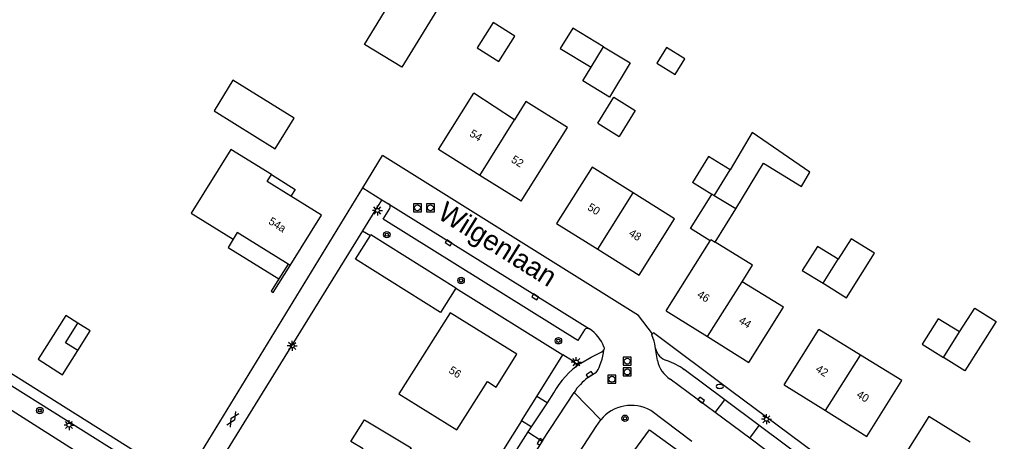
# Model space of a CAD drawing. Extents: x 136000 to 141014, y 402000 to 403500.
# Drawn here: x 138520.3 to 138642.8, y 402090.9 to 402143.7 of the extents above; entities that cross this region are included whole.
import ezdxf

# ---------------------------------------------------------------- set-up
doc = ezdxf.new("R2010")
doc.units = 0
for name, color, linetype in [('gg-afsc-erfafscheiding', 7, 'Continuous'), ('gg-afsc-muur', 7, 'Continuous'), ('gg-anno-huisnummerreeks BGT', 7, 'Continuous'), ('gg-anno-openbare ruimte label', 7, 'Continuous'), ('gg-bbg-bijgebouw', 7, 'Continuous'), ('gg-bbg-gedigitaliseerde bebouwing', 7, 'Continuous'), ('gg-bbg-gedigitaliseerde bijgebouw', 7, 'Continuous'), ('gg-bbg-hoofdgebouw', 7, 'Continuous'), ('gg-bbg-luifel en loopbrug', 7, 'Continuous'), ('gg-bbg-tussenscheiding', 7, 'Continuous'), ('gg-knt-verharding', 7, 'Continuous'), ('gg-knt-verharding nz', 7, 'Continuous'), ('gt-grn-groengrens', 7, 'Continuous'), ('gt-grn-vlakafsluiter', 7, 'Continuous'), ('gt-grn-weggrens', 7, 'Continuous'), ('gt-symb-boom', 7, 'Continuous'), ('gt-symb-brandkraan', 7, 'Continuous'), ('gt-symb-gesloten verharding', 7, 'Continuous'), ('gt-symb-kolk', 7, 'Continuous'), ('gt-symb-lichtmast', 7, 'Continuous'), ('gt-symb-rioolschacht', 7, 'Continuous')]:
    doc.layers.add(name, color=color, linetype=linetype)

# ---------------------------------------------------------------- blocks, each defined once
blk = doc.blocks.new('gt0-LMAST')
at = {"layer": 'gt-symb-lichtmast'}
for p, q in [((-0.18, 0.17), (-0.45, 0.44)), ((0, 0.25), (0, 0.62)), ((0.17, 0.17), (0.44, 0.44)), ((-0.25, 0), (-0.63, 0)), ((-0.18, -0.18), (-0.45, -0.45)), ((0, -0.25), (0, -0.63)), ((0.44, -0.45), (0.17, -0.18)), ((0.25, 0), (0.62, 0))]:
    blk.add_line(p, q, dxfattribs=at)
blk.add_circle((0, 0), 0.25, dxfattribs=at)
blk = doc.blocks.new('gt0-GESVH1')
at = {"layer": 'gt-symb-gesloten verharding'}
for p, q in [((-0.99, -0.26), (0.01, 0.24)), ((0.01, -0.26), (-0.99, 0.24)), ((0.01, 0.24), (1.01, -0.26)), ((1.01, 0.24), (0.01, -0.26))]:
    blk.add_line(p, q, dxfattribs=at)
blk = doc.blocks.new('gt0-BOOM')
at = {"layer": 'gt-symb-boom'}
for radius in [0.4, 0.2]:
    blk.add_circle((0, 0), radius, dxfattribs=at)
blk = doc.blocks.new('gt0-KOLK')
at = {"layer": 'gt-symb-kolk'}
blk.add_lwpolyline([(0, 0), (0.38, 0), (0.38, 0.4), (-0.37, 0.4), (-0.37, 0), (0, 0)], dxfattribs=at)
blk = doc.blocks.new('gt0-BR')
at = {"layer": 'gt-symb-brandkraan'}
for centre, radius, start, end in [((-0.24, 0), 0.206, 107.5669, 252.4331), ((0.6, -2.66), 3, 106.892, 107.5669), ((0, -0.69), 0.938, 73.108, 106.892), ((-0.6, -2.66), 3, 72.4331, 73.108), ((0.24, 0), 0.206, 287.567, 72.4331), ((0.6, 2.66), 3, 252.4331, 253.108), ((0, 0.69), 0.938, 253.108, 286.8921), ((-0.6, 2.66), 3, 286.8921, 287.567)]:
    blk.add_arc(centre, radius, start, end, dxfattribs=at)
blk = doc.blocks.new('gt0-RS')
at = {"layer": 'gt-symb-rioolschacht'}
blk.add_lwpolyline([(-0.5, -0.5), (0.5, -0.5), (0.5, 0.5), (-0.5, 0.5)], close=True, dxfattribs=at)
blk.add_circle((0, 0), 0.375, dxfattribs=at)

msp = doc.modelspace()

# ---------------------------------------------------------------- linework, layer by layer
at = {"layer": 'gg-afsc-erfafscheiding'}
for p, q in [((138478.91, 402124.76), (138540.77, 402085.94)), ((138563.16, 402117.26), (138564.16, 402116.7)), ((138574.82, 402110.08), (138588.19, 402101.74)), ((138536.01, 402084.22), (138507.36, 402102.36)), ((138589.37, 402101), (138588.19, 402101.74))]:
    msp.add_line(p, q, dxfattribs=at)
at = {"layer": 'gg-afsc-muur'}
msp.add_lwpolyline([(138552.72, 402111.25), (138551.76, 402109.71), (138552.01, 402109.55), (138554.12, 402112.93)], dxfattribs=at)
at = {"layer": 'gg-bbg-bijgebouw'}
for p, q in [((138597.22, 402132.3), (138595.21, 402129.07)), ((138619, 402124.6), (138611.83, 402129.55)), ((138606.36, 402126.55), (138604.38, 402123.3)), ((138606.78, 402121.8), (138604.38, 402123.3)), ((138618.08, 402112.3), (138620.68, 402110.72)), ((138638.39, 402099.77), (138635.73, 402101.43))]:
    msp.add_line(p, q, dxfattribs=at)
for points in [[(138568.08, 402137.71), (138563.4, 402140.57), (138568.84, 402149.51), (138573.52, 402146.66), (138568.08, 402137.71)], [(138582.17, 402141.59), (138579.47, 402143.3), (138577.48, 402140.13), (138580.19, 402138.43), (138582.17, 402141.59)], [(138546.98, 402136.09), (138544.61, 402132.25), (138552.24, 402127.53), (138554.62, 402131.36), (138546.98, 402136.09)], [(138574.82, 402110.08), (138564.21, 402116.77), (138564.16, 402116.7)], [(138574.82, 402110.08), (138572.89, 402107.04), (138562.29, 402113.73), (138564.16, 402116.7)], [(138620.68, 402110.72), (138620.91, 402110.59), (138623.59, 402108.89)], [(138637.71, 402104.62), (138635.05, 402106.28), (138633.06, 402103.09), (138635.73, 402101.43)]]:
    msp.add_lwpolyline(points, dxfattribs=at)
at = {"layer": 'gg-bbg-gedigitaliseerde bebouwing'}
for p, q in [((138582.14, 402131.14), (138577.04, 402134.48)), ((138602.11, 402118.77), (138596.97, 402122.02)), ((138615.72, 402107.72), (138610.55, 402110.9)), ((138625.34, 402101.73), (138620.15, 402104.94))]:
    msp.add_line(p, q, dxfattribs=at)
for points in [[(138582.96, 402120.96), (138588.74, 402130.2), (138583.57, 402133.43), (138582.14, 402131.14)], [(138551.77, 402124.29), (138546.7, 402127.45), (138541.74, 402119.48), (138547, 402116.21)], [(138596.97, 402122.02), (138591.85, 402125.24), (138587.4, 402118.18)], [(138553.86, 402113.09), (138547.52, 402117.05), (138547, 402116.21)], [(138610.55, 402110.9), (138611.85, 402112.99), (138607.21, 402115.85)], [(138626.15, 402091.55), (138630.51, 402098.55), (138625.34, 402101.73)], [(138639.04, 402090.82), (138633.87, 402094.06), (138629.51, 402087.1)]]:
    msp.add_lwpolyline(points, dxfattribs=at)
at = {"layer": 'gg-bbg-gedigitaliseerde bijgebouw'}
for p, q in [((138591.7, 402137.71), (138593.25, 402140.27)), ((138592.55, 402130.73), (138594.56, 402133.96)), ((138594.56, 402133.96), (138597.22, 402132.3)), ((138592.55, 402130.73), (138595.21, 402129.07)), ((138611.83, 402129.55), (138609.05, 402124.9)), ((138609.05, 402124.9), (138606.36, 402126.55)), ((138609.76, 402120.02), (138607.07, 402121.66))]:
    msp.add_line(p, q, dxfattribs=at)
for points in [[(138593.25, 402140.27), (138596.59, 402138.25), (138593.99, 402133.98), (138590.66, 402136), (138591.7, 402137.71)], [(138599.91, 402138.22), (138602.21, 402136.82), (138603.41, 402138.78), (138601.11, 402140.19), (138599.91, 402138.22)], [(138609.76, 402120.02), (138613.24, 402125.71), (138617.96, 402122.82), (138619, 402124.6)], [(138623.59, 402108.89), (138627.08, 402114.46), (138624.17, 402116.28), (138622.55, 402113.71)], [(138622.55, 402113.71), (138619.98, 402115.32), (138618.08, 402112.3)], [(138637.71, 402104.62), (138639.64, 402107.61), (138642.28, 402105.91), (138638.39, 402099.77)], [(138527.62, 402105.71), (138526.1, 402106.67), (138522.64, 402101.2)], [(138527.59, 402102.31), (138526.07, 402103.27), (138527.62, 402105.71)], [(138522.64, 402101.2), (138525.67, 402099.28), (138527.59, 402102.31)]]:
    msp.add_lwpolyline(points, dxfattribs=at)
at = {"layer": 'gg-bbg-hoofdgebouw'}
for p, q in [((138582.96, 402120.96), (138577.8, 402124.19)), ((138587.4, 402118.18), (138592.56, 402114.96)), ((138597.72, 402111.73), (138602.11, 402118.77)), ((138601.09, 402107.28), (138606.58, 402116.03)), ((138592.56, 402114.96), (138597.72, 402111.73)), ((138554.12, 402112.93), (138553.86, 402113.09)), ((138601.09, 402107.28), (138606.24, 402104.05)), ((138611.39, 402100.81), (138615.72, 402107.72)), ((138615.83, 402098.02), (138620.15, 402104.94)), ((138606.24, 402104.05), (138611.39, 402100.81)), ((138615.83, 402098.02), (138620.99, 402094.79)), ((138620.99, 402094.79), (138626.15, 402091.55))]:
    msp.add_line(p, q, dxfattribs=at)
for points in [[(138577.8, 402124.19), (138572.63, 402127.42), (138577.04, 402134.48)], [(138554.21, 402121.6), (138551.25, 402123.44), (138551.77, 402124.29)], [(138554.12, 402112.93), (138558.04, 402119.22), (138554.21, 402121.6)], [(138582.42, 402101.86), (138574.09, 402107.03), (138567.7, 402096.89), (138574.92, 402092.39)], [(138574.92, 402092.39), (138578.75, 402098.42), (138579.83, 402097.71), (138582.42, 402101.86)], [(138565.51, 402074.75), (138557.02, 402080.04), (138563.22, 402089.99), (138561.7, 402090.94), (138563.39, 402093.65), (138569.23, 402090.15), (138567.65, 402087.62), (138571.87, 402084.95), (138565.51, 402074.75)]]:
    msp.add_lwpolyline(points, dxfattribs=at)
at = {"layer": 'gg-bbg-luifel en loopbrug'}
for p, q in [((138607.21, 402115.85), (138609.76, 402120.02)), ((138553.86, 402113.09), (138552.72, 402111.25))]:
    msp.add_line(p, q, dxfattribs=at)
for points in [[(138593.25, 402140.27), (138589.41, 402142.61), (138587.85, 402140.05), (138591.7, 402137.71)], [(138551.77, 402124.29), (138554.74, 402122.43), (138554.21, 402121.6)], [(138606.58, 402116.03), (138604.13, 402117.57), (138606.78, 402121.8)], [(138547, 402116.21), (138546.37, 402115.2), (138552.72, 402111.25)], [(138527.59, 402102.31), (138529.13, 402104.75), (138527.62, 402105.71)]]:
    msp.add_lwpolyline(points, dxfattribs=at)
at = {"layer": 'gg-bbg-tussenscheiding'}
for p, q in [((138577.8, 402124.19), (138582.14, 402131.14)), ((138607.07, 402121.66), (138609.05, 402124.9)), ((138592.56, 402114.96), (138596.97, 402122.02)), ((138620.68, 402110.72), (138622.55, 402113.71)), ((138606.24, 402104.05), (138610.55, 402110.9)), ((138635.73, 402101.43), (138637.71, 402104.62)), ((138620.99, 402094.79), (138625.34, 402101.73))]:
    msp.add_line(p, q, dxfattribs=at)
for points in [[(138607.07, 402121.66), (138606.8, 402121.82), (138606.78, 402121.8)], [(138606.58, 402116.03), (138606.67, 402116.17), (138607.21, 402115.85)]]:
    msp.add_lwpolyline(points, dxfattribs=at)
at = {"layer": 'gg-knt-verharding'}
for p, q in [((138537.38, 402086.53), (138455.08, 402138.11)), ((138563.2, 402122.62), (138565.67, 402126.67)), ((138540.77, 402085.94), (138563.2, 402122.62)), ((138565.57, 402121.16), (138565.04, 402120.3)), ((138565.57, 402121.16), (138566.42, 402120.66)), ((138565.04, 402120.3), (138563.16, 402117.26)), ((138563.16, 402117.26), (138527.23, 402059.08)), ((138604.28, 402090.91), (138599.15, 402094.79)), ((138584.22, 402092.74), (138583.01, 402093.5)), ((138584.22, 402092.74), (138583.82, 402092.12)), ((138583.82, 402092.12), (138578.7, 402084.19))]:
    msp.add_line(p, q, dxfattribs=at)
for points in [[(138599.38, 402104.37), (138597.63, 402106.69), (138565.67, 402126.67)], [(138590.87, 402104.87), (138590.06, 402103.55), (138565.74, 402118.72), (138566.57, 402120.04)], [(138650.9, 402066.21), (138609.12, 402097.32), (138599.49, 402104.51), (138599.38, 402104.37)], [(138590.43, 402100.73), (138591.73, 402101.47), (138593.06, 402102.15), (138593.2, 402102.25), (138593.3, 402102.39)], [(138593.3, 402102.75), (138593.34, 402102.57), (138593.3, 402102.39)], [(138589.37, 402101), (138590.01, 402100.59), (138590.36, 402100.82), (138590.43, 402100.73)], [(138589.71, 402088.77), (138592.32, 402092.8), (138592.91, 402093.63)]]:
    msp.add_lwpolyline(points, dxfattribs=at)
for centre, radius, start, end in [((138566.17, 402120.27), 0.459, 329.3783, 56.8546), ((138591.27, 402104.57), 0.503, 64.2062, 143.127), ((138588.83, 402101.03), 4.8, 21.0553, 56.3075), ((138596.7, 402090.56), 4.88, 59.9403, 141.0973)]:
    msp.add_arc(centre, radius, start, end, dxfattribs=at)
at = {"layer": 'gg-knt-verharding nz'}
for p, q in [((138563.2, 402122.62), (138565.57, 402121.16)), ((138566.42, 402120.66), (138591.49, 402105.02)), ((138599.98, 402101.05), (138599.75, 402102.57)), ((138608.39, 402096.14), (138603.33, 402099.91)), ((138607.19, 402094.54), (138601.59, 402098.71)), ((138586.2, 402095.77), (138584.94, 402096.57)), ((138585.61, 402090.96), (138589.57, 402097.05)), ((138586.99, 402096.99), (138586.2, 402095.77)), ((138607.19, 402094.54), (138608.39, 402096.14)), ((138612.71, 402092.92), (138608.39, 402096.14)), ((138586.2, 402095.77), (138584.22, 402092.74)), ((138611.52, 402091.32), (138607.19, 402094.54)), ((138611.52, 402091.32), (138612.71, 402092.92)), ((138622.45, 402085.66), (138612.71, 402092.92)), ((138583.82, 402092.12), (138585.61, 402090.96)), ((138621.26, 402084.07), (138611.52, 402091.32)), ((138585.61, 402090.96), (138580.49, 402083.06))]:
    msp.add_line(p, q, dxfattribs=at)
for points in [[(138599.75, 402102.57), (138599.64, 402103.13), (138599.56, 402103.45), (138599.29, 402104.24), (138599.38, 402104.37)], [(138592.79, 402100.42), (138593.07, 402101.21), (138593.17, 402101.6), (138593.26, 402102.01), (138593.3, 402102.39)], [(138592.29, 402099.49), (138591.58, 402099.1), (138591.32, 402098.91)]]:
    msp.add_lwpolyline(points, dxfattribs=at)
for centre, radius, start, end in [((138601.75, 402103), 2.05, 192.2046, 253.2826), ((138603.57, 402101.8), 3.67, 191.7977, 237.317), ((138598.48, 402093.24), 8.24, 53.9584, 71.0029), ((138596.33, 402091.84), 10.66, 123.5552, 151.147), ((138589.52, 402101.59), 3.47, 322.9035, 340.3699), ((138595.52, 402093.2), 7.09, 126.3706, 147.0931)]:
    msp.add_arc(centre, radius, start, end, dxfattribs=at)
at = {"layer": 'gt-grn-groengrens'}
msp.add_line((138583.01, 402093.5), (138577.54, 402084.82), dxfattribs=at)
msp.add_lwpolyline([(138594.05, 402085.65), (138598.99, 402092.4), (138603.53, 402089.09)], dxfattribs=at)
at = {"layer": 'gt-grn-vlakafsluiter'}
for p, q in [((138584.94, 402096.57), (138588.19, 402101.74)), ((138583.01, 402093.5), (138584.94, 402096.57))]:
    msp.add_line(p, q, dxfattribs=at)
at = {"layer": 'gt-grn-weggrens'}
msp.add_line((138589.57, 402097.05), (138592.91, 402093.63), dxfattribs=at)

# ---------------------------------------------------------------- block references
at = {"layer": 'gt-symb-boom'}
for p in [(138566.19, 402116.78), (138575.47, 402111.06), (138587.62, 402103.52), (138522.86, 402094.8), (138595.93, 402093.83)]:
    msp.add_blockref('gt0-BOOM', p, dxfattribs=at)
at = {"layer": 'gt-symb-brandkraan'}
msp.add_blockref('gt0-BR', (138607.77, 402097.81), dxfattribs=at)
at = {"layer": 'gt-symb-gesloten verharding', "rotation": 58.27993988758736}
msp.add_blockref('gt0-GESVH1', (138546.95, 402093.7), dxfattribs=at)
at = {"layer": 'gt-symb-kolk'}
for p, rotation in [((138574, 402115.93), 148.0425186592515), ((138584.84, 402109.17), 148.0425186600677), ((138591.62, 402099.12), 32.39630236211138), ((138605.32, 402095.94), -36.66815277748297), ((138585.49, 402090.77), 57.08439459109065)]:
    msp.add_blockref('gt0-KOLK', p, dxfattribs=dict(at, rotation=rotation))
at = {"layer": 'gt-symb-lichtmast'}
for p in [(138565.02, 402119.81), (138554.38, 402102.88), (138589.85, 402100.85), (138526.51, 402092.98), (138613.6, 402093.71)]:
    msp.add_blockref('gt0-LMAST', p, dxfattribs=at)
at = {"layer": 'gt-symb-rioolschacht'}
for p in [(138570.02, 402120.14), (138571.63, 402120.14), (138596.21, 402100.97), (138596.21, 402099.62), (138594.31, 402098.71)]:
    msp.add_blockref('gt0-RS', p, dxfattribs=at)

# ---------------------------------------------------------------- texts
at = {"layer": 'gg-anno-huisnummerreeks BGT'}
for s, rotation, p in [('54', 328, (138576.43, 402129.17)), ('52', 328, (138581.62, 402125.93)), ('50', 328, (138591.16, 402119.96)), ('54a', 328.1, (138551.32, 402118.2)), ('48', 328, (138596.32, 402116.73)), ('46', 327.9, (138604.85, 402109.05)), ('44', 327.9, (138610.04, 402105.8)), ('56', 327.6, (138573.83, 402099.58)), ('42', 327.9, (138619.65, 402099.75)), ('40', 327.9, (138624.75, 402096.55))]:
    msp.add_text(s, height=1, rotation=rotation, dxfattribs=at).set_placement(p)
at = {"layer": 'gg-anno-openbare ruimte label'}
msp.add_text('Wilgenlaan', height=2.5, rotation=328, dxfattribs=at).set_placement((138572.37, 402118.93))

doc.saveas('drawing.dxf')
